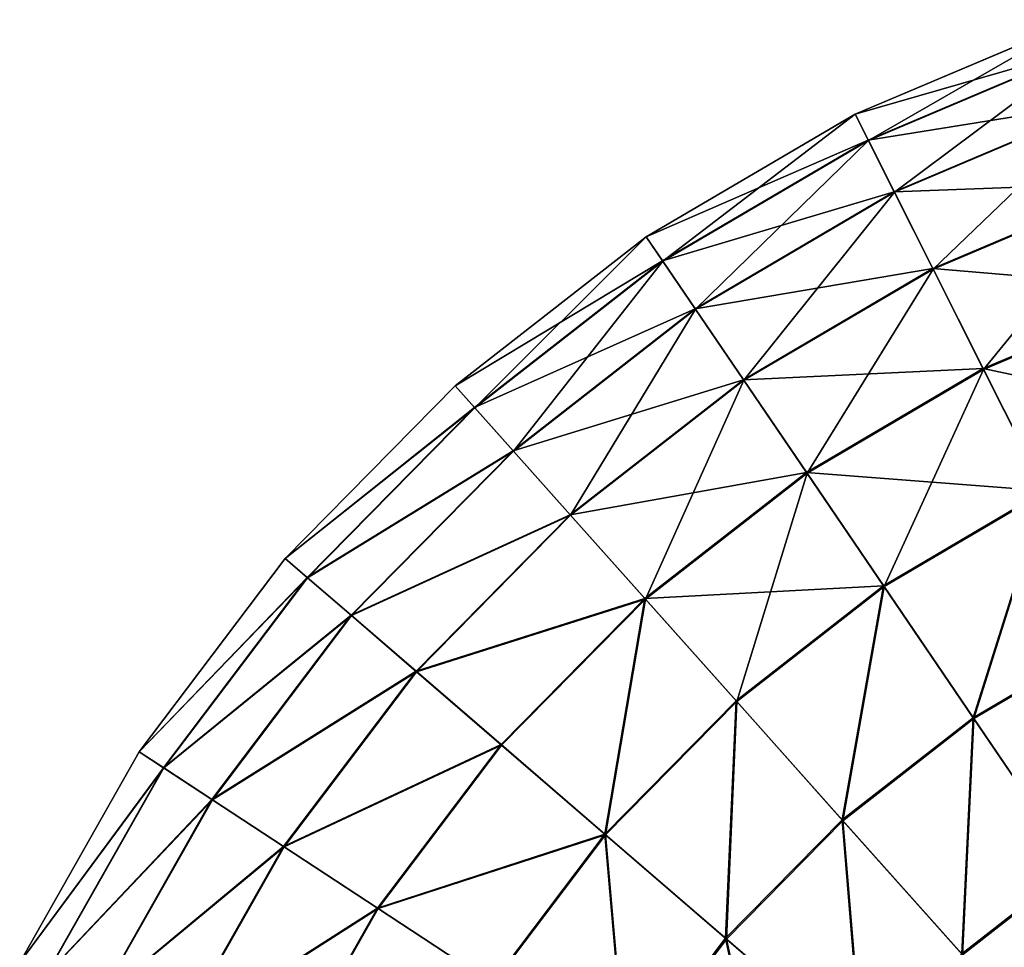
# Model space of a CAD drawing. Header units: millimetres. Extents: x 64 to 3333, y 103 to 3347.
# Tile 438 of 519: x 2275 to 2300, y 3321 to 3345. Entities that reach past the tile are written whole.
import ezdxf

# ---------------------------------------------------------------- set-up
doc = ezdxf.new("R2010")
doc.units = ezdxf.units.MM
doc.header["$LTSCALE"] = 25.4
doc.layers.get('0').update_dxf_attribs({"true_color": 0xff5454})

# ---------------------------------------------------------------- blocks, each defined once
blk = doc.blocks.new('SPIDER-6785-9743.STL')
at = {"color": 7, "true_color": 0xffffff}
mesh = blk.add_polyface(dxfattribs=at)
corners = [(2296.416, 3342.296, 64.909), (2302.18, 3344.74, 58.885), (2296.415, 3342.298, 58.885), (2302.181, 3344.738, 64.909)]
mesh.append_faces([[corners[k] for k in face] for face in [(0, 1, 2), (1, 0, 3)]], dxfattribs={"vtx0": -1, "color": 7})
mesh = blk.add_polyface(dxfattribs=at)
corners = [(2296.415, 3342.298, 58.885), (2302.428, 3344.029, 52.908), (2296.753, 3341.626, 52.908), (2302.18, 3344.74, 58.885)]
mesh.append_faces([[corners[k] for k in face] for face in [(0, 1, 2), (1, 0, 3)]], dxfattribs={"vtx0": -1, "color": 7})
mesh = blk.add_polyface(dxfattribs=at)
corners = [(2296.757, 3341.619, 70.885), (2302.181, 3344.738, 64.909), (2296.416, 3342.296, 64.909), (2302.43, 3344.022, 70.885)]
mesh.append_faces([[corners[k] for k in face] for face in [(0, 1, 2), (1, 0, 3)]], dxfattribs={"vtx0": -1, "color": 7})
mesh = blk.add_polyface(dxfattribs=at)
corners = [(2296.753, 3341.626, 52.908), (2302.92, 3342.616, 47.072), (2297.426, 3340.289, 47.072), (2302.428, 3344.029, 52.908)]
mesh.append_faces([[corners[k] for k in face] for face in [(0, 1, 2), (1, 0, 3)]], dxfattribs={"vtx0": -1, "color": 7})
mesh = blk.add_polyface(dxfattribs=at)
corners = [(2297.431, 3340.278, 76.72), (2302.43, 3344.022, 70.885), (2296.757, 3341.619, 70.885), (2302.924, 3342.604, 76.72)]
mesh.append_faces([[corners[k] for k in face] for face in [(0, 1, 2), (1, 0, 3)]], dxfattribs={"vtx0": -1, "color": 7})
mesh = blk.add_polyface(dxfattribs=at)
corners = [(2297.426, 3340.289, 47.072), (2303.649, 3340.524, 41.47), (2298.421, 3338.31, 41.47), (2302.92, 3342.616, 47.072)]
mesh.append_faces([[corners[k] for k in face] for face in [(0, 1, 2), (1, 0, 3)]], dxfattribs={"vtx0": -1, "color": 7})
mesh = blk.add_polyface(dxfattribs=at)
corners = [(2298.429, 3338.294, 82.32), (2302.924, 3342.604, 76.72), (2297.431, 3340.278, 76.72), (2303.654, 3340.508, 82.32)]
mesh.append_faces([[corners[k] for k in face] for face in [(0, 1, 2), (1, 0, 3)]], dxfattribs={"vtx0": -1, "color": 7})
mesh = blk.add_polyface(dxfattribs=at)
corners = [(2291.019, 3339.123, 64.909), (2296.415, 3342.298, 58.885), (2291.018, 3339.125, 58.885), (2296.416, 3342.296, 64.909)]
mesh.append_faces([[corners[k] for k in face] for face in [(0, 1, 2), (1, 0, 3)]], dxfattribs={"vtx0": -1, "color": 7})
mesh = blk.add_polyface(dxfattribs=at)
corners = [(2291.018, 3339.125, 58.885), (2296.753, 3341.626, 52.908), (2291.441, 3338.502, 52.908), (2296.415, 3342.298, 58.885)]
mesh.append_faces([[corners[k] for k in face] for face in [(0, 1, 2), (1, 0, 3)]], dxfattribs={"vtx0": -1, "color": 7})
mesh = blk.add_polyface(dxfattribs=at)
corners = [(2291.445, 3338.496, 70.885), (2296.416, 3342.296, 64.909), (2291.019, 3339.123, 64.909), (2296.757, 3341.619, 70.885)]
mesh.append_faces([[corners[k] for k in face] for face in [(0, 1, 2), (1, 0, 3)]], dxfattribs={"vtx0": -1, "color": 7})
mesh = blk.add_polyface(dxfattribs=at)
corners = [(2291.441, 3338.502, 52.908), (2297.426, 3340.289, 47.072), (2292.282, 3337.265, 47.072), (2296.753, 3341.626, 52.908)]
mesh.append_faces([[corners[k] for k in face] for face in [(0, 1, 2), (1, 0, 3)]], dxfattribs={"vtx0": -1, "color": 7})
mesh = blk.add_polyface(dxfattribs=at)
corners = [(2292.289, 3337.255, 76.72), (2296.757, 3341.619, 70.885), (2291.445, 3338.496, 70.885), (2297.431, 3340.278, 76.72)]
mesh.append_faces([[corners[k] for k in face] for face in [(0, 1, 2), (1, 0, 3)]], dxfattribs={"vtx0": -1, "color": 7})
mesh = blk.add_polyface(dxfattribs=at)
corners = [(2298.421, 3338.31, 41.47), (2304.603, 3337.784, 36.191), (2299.725, 3335.719, 36.191), (2303.649, 3340.524, 41.47)]
mesh.append_faces([[corners[k] for k in face] for face in [(0, 1, 2), (1, 0, 3)]], dxfattribs={"vtx0": -1, "color": 7})
mesh = blk.add_polyface(dxfattribs=at)
corners = [(2299.734, 3335.699, 87.597), (2303.654, 3340.508, 82.32), (2298.429, 3338.294, 82.32), (2304.61, 3337.764, 87.597)]
mesh.append_faces([[corners[k] for k in face] for face in [(0, 1, 2), (1, 0, 3)]], dxfattribs={"vtx0": -1, "color": 7})
mesh = blk.add_polyface(dxfattribs=at)
corners = [(2292.282, 3337.265, 47.072), (2298.421, 3338.31, 41.47), (2293.527, 3335.432, 41.47), (2297.426, 3340.289, 47.072)]
mesh.append_faces([[corners[k] for k in face] for face in [(0, 1, 2), (1, 0, 3)]], dxfattribs={"vtx0": -1, "color": 7})
mesh = blk.add_polyface(dxfattribs=at)
corners = [(2293.537, 3335.418, 82.32), (2297.431, 3340.278, 76.72), (2292.289, 3337.255, 76.72), (2298.429, 3338.294, 82.32)]
mesh.append_faces([[corners[k] for k in face] for face in [(0, 1, 2), (1, 0, 3)]], dxfattribs={"vtx0": -1, "color": 7})
mesh = blk.add_polyface(dxfattribs=at)
corners = [(2286.083, 3335.272, 64.909), (2291.018, 3339.125, 58.885), (2286.081, 3335.274, 58.885), (2291.019, 3339.123, 64.909)]
mesh.append_faces([[corners[k] for k in face] for face in [(0, 1, 2), (1, 0, 3)]], dxfattribs={"vtx0": -1, "color": 7})
mesh = blk.add_polyface(dxfattribs=at)
corners = [(2286.081, 3335.274, 58.885), (2291.441, 3338.502, 52.908), (2286.582, 3334.712, 52.908), (2291.018, 3339.125, 58.885)]
mesh.append_faces([[corners[k] for k in face] for face in [(0, 1, 2), (1, 0, 3)]], dxfattribs={"vtx0": -1, "color": 7})
mesh = blk.add_polyface(dxfattribs=at)
corners = [(2286.587, 3334.707, 70.885), (2291.019, 3339.123, 64.909), (2286.083, 3335.272, 64.909), (2291.445, 3338.496, 70.885)]
mesh.append_faces([[corners[k] for k in face] for face in [(0, 1, 2), (1, 0, 3)]], dxfattribs={"vtx0": -1, "color": 7})
mesh = blk.add_polyface(dxfattribs=at)
corners = [(2286.582, 3334.712, 52.908), (2292.282, 3337.265, 47.072), (2287.577, 3333.595, 47.072), (2291.441, 3338.502, 52.908)]
mesh.append_faces([[corners[k] for k in face] for face in [(0, 1, 2), (1, 0, 3)]], dxfattribs={"vtx0": -1, "color": 7})
mesh = blk.add_polyface(dxfattribs=at)
corners = [(2287.585, 3333.586, 76.72), (2291.445, 3338.496, 70.885), (2286.587, 3334.707, 70.885), (2292.289, 3337.255, 76.72)]
mesh.append_faces([[corners[k] for k in face] for face in [(0, 1, 2), (1, 0, 3)]], dxfattribs={"vtx0": -1, "color": 7})
mesh = blk.add_polyface(dxfattribs=at)
corners = [(2293.527, 3335.432, 41.47), (2299.725, 3335.719, 36.191), (2295.158, 3333.033, 36.191), (2298.421, 3338.31, 41.47)]
mesh.append_faces([[corners[k] for k in face] for face in [(0, 1, 2), (1, 0, 3)]], dxfattribs={"vtx0": -1, "color": 7})
mesh = blk.add_polyface(dxfattribs=at)
corners = [(2295.17, 3333.016, 87.597), (2298.429, 3338.294, 82.32), (2293.537, 3335.418, 82.32), (2299.734, 3335.699, 87.597)]
mesh.append_faces([[corners[k] for k in face] for face in [(0, 1, 2), (1, 0, 3)]], dxfattribs={"vtx0": -1, "color": 7})
mesh = blk.add_polyface(dxfattribs=at)
corners = [(2299.725, 3335.719, 36.191), (2305.767, 3334.442, 31.316), (2301.315, 3332.556, 31.316), (2304.603, 3337.784, 36.191)]
mesh.append_faces([[corners[k] for k in face] for face in [(0, 1, 2), (1, 0, 3)]], dxfattribs={"vtx0": -1, "color": 7})
mesh = blk.add_polyface(dxfattribs=at)
corners = [(2301.327, 3332.533, 92.469), (2304.61, 3337.764, 87.597), (2299.734, 3335.699, 87.597), (2305.775, 3334.418, 92.469)]
mesh.append_faces([[corners[k] for k in face] for face in [(0, 1, 2), (1, 0, 3)]], dxfattribs={"vtx0": -1, "color": 7})
mesh = blk.add_polyface(dxfattribs=at)
corners = [(2287.577, 3333.595, 47.072), (2293.527, 3335.432, 41.47), (2289.051, 3331.941, 41.47), (2292.282, 3337.265, 47.072)]
mesh.append_faces([[corners[k] for k in face] for face in [(0, 1, 2), (1, 0, 3)]], dxfattribs={"vtx0": -1, "color": 7})
mesh = blk.add_polyface(dxfattribs=at)
corners = [(2289.062, 3331.928, 82.32), (2292.289, 3337.255, 76.72), (2287.585, 3333.586, 76.72), (2293.537, 3335.418, 82.32)]
mesh.append_faces([[corners[k] for k in face] for face in [(0, 1, 2), (1, 0, 3)]], dxfattribs={"vtx0": -1, "color": 7})
mesh = blk.add_polyface(dxfattribs=at)
corners = [(2295.158, 3333.033, 36.191), (2301.315, 3332.556, 31.316), (2297.148, 3330.106, 31.316), (2299.725, 3335.719, 36.191)]
mesh.append_faces([[corners[k] for k in face] for face in [(0, 1, 2), (1, 0, 3)]], dxfattribs={"vtx0": -1, "color": 7})
mesh = blk.add_polyface(dxfattribs=at)
corners = [(2297.162, 3330.085, 92.469), (2299.734, 3335.699, 87.597), (2295.17, 3333.016, 87.597), (2301.327, 3332.533, 92.469)]
mesh.append_faces([[corners[k] for k in face] for face in [(0, 1, 2), (1, 0, 3)]], dxfattribs={"vtx0": -1, "color": 7})
mesh = blk.add_polyface(dxfattribs=at)
corners = [(2286.083, 3335.272, 64.909), (2281.689, 3330.812, 58.885), (2281.691, 3330.811, 64.909), (2286.081, 3335.274, 58.885)]
mesh.append_faces([[corners[k] for k in face] for face in [(0, 1, 2), (1, 0, 3)]], dxfattribs={"vtx0": -1, "color": 7})
mesh = blk.add_polyface(dxfattribs=at)
corners = [(2281.689, 3330.812, 58.885), (2286.582, 3334.712, 52.908), (2282.259, 3330.32, 52.908), (2286.081, 3335.274, 58.885)]
mesh.append_faces([[corners[k] for k in face] for face in [(0, 1, 2), (1, 0, 3)]], dxfattribs={"vtx0": -1, "color": 7})
mesh = blk.add_polyface(dxfattribs=at)
corners = [(2286.587, 3334.707, 70.885), (2281.691, 3330.811, 64.909), (2282.264, 3330.315, 70.885), (2286.083, 3335.272, 64.909)]
mesh.append_faces([[corners[k] for k in face] for face in [(0, 1, 2), (1, 0, 3)]], dxfattribs={"vtx0": -1, "color": 7})
mesh = blk.add_polyface(dxfattribs=at)
corners = [(2289.051, 3331.941, 41.47), (2295.158, 3333.033, 36.191), (2290.981, 3329.775, 36.191), (2293.527, 3335.432, 41.47)]
mesh.append_faces([[corners[k] for k in face] for face in [(0, 1, 2), (1, 0, 3)]], dxfattribs={"vtx0": -1, "color": 7})
mesh = blk.add_polyface(dxfattribs=at)
corners = [(2290.995, 3329.759, 87.597), (2293.537, 3335.418, 82.32), (2289.062, 3331.928, 82.32), (2295.17, 3333.016, 87.597)]
mesh.append_faces([[corners[k] for k in face] for face in [(0, 1, 2), (1, 0, 3)]], dxfattribs={"vtx0": -1, "color": 7})
mesh = blk.add_polyface(dxfattribs=at)
corners = [(2282.259, 3330.32, 52.908), (2287.577, 3333.595, 47.072), (2283.391, 3329.343, 47.072), (2286.582, 3334.712, 52.908)]
mesh.append_faces([[corners[k] for k in face] for face in [(0, 1, 2), (1, 0, 3)]], dxfattribs={"vtx0": -1, "color": 7})
mesh = blk.add_polyface(dxfattribs=at)
corners = [(2287.585, 3333.586, 76.72), (2282.264, 3330.315, 70.885), (2283.401, 3329.335, 76.72), (2286.587, 3334.707, 70.885)]
mesh.append_faces([[corners[k] for k in face] for face in [(0, 1, 2), (1, 0, 3)]], dxfattribs={"vtx0": -1, "color": 7})
mesh = blk.add_polyface(dxfattribs=at)
corners = [(2283.391, 3329.343, 47.072), (2289.051, 3331.941, 41.47), (2285.069, 3327.895, 41.47), (2287.577, 3333.595, 47.072)]
mesh.append_faces([[corners[k] for k in face] for face in [(0, 1, 2), (1, 0, 3)]], dxfattribs={"vtx0": -1, "color": 7})
mesh = blk.add_polyface(dxfattribs=at)
corners = [(2289.062, 3331.928, 82.32), (2283.401, 3329.335, 76.72), (2285.082, 3327.884, 82.32), (2287.585, 3333.586, 76.72)]
mesh.append_faces([[corners[k] for k in face] for face in [(0, 1, 2), (1, 0, 3)]], dxfattribs={"vtx0": -1, "color": 7})
mesh = blk.add_polyface(dxfattribs=at)
corners = [(2290.981, 3329.775, 36.191), (2297.148, 3330.106, 31.316), (2293.336, 3327.133, 31.316), (2295.158, 3333.033, 36.191)]
mesh.append_faces([[corners[k] for k in face] for face in [(0, 1, 2), (1, 0, 3)]], dxfattribs={"vtx0": -1, "color": 7})
mesh = blk.add_polyface(dxfattribs=at)
corners = [(2293.353, 3327.114, 92.469), (2295.17, 3333.016, 87.597), (2290.995, 3329.759, 87.597), (2297.162, 3330.085, 92.469)]
mesh.append_faces([[corners[k] for k in face] for face in [(0, 1, 2), (1, 0, 3)]], dxfattribs={"vtx0": -1, "color": 7})
mesh = blk.add_polyface(dxfattribs=at)
corners = [(2301.315, 3332.556, 31.316), (2299.466, 3326.696, 26.924), (2297.148, 3330.106, 31.316), (2303.168, 3328.873, 26.924)]
mesh.append_faces([[corners[k] for k in face] for face in [(0, 1, 2), (1, 0, 3)]], dxfattribs={"vtx0": -1, "color": 7})
mesh = blk.add_polyface(dxfattribs=at)
corners = [(2299.482, 3326.672, 96.858), (2301.327, 3332.533, 92.469), (2297.162, 3330.085, 92.469), (2303.181, 3328.847, 96.858)]
mesh.append_faces([[corners[k] for k in face] for face in [(0, 1, 2), (1, 0, 3)]], dxfattribs={"vtx0": -1, "color": 7})
mesh = blk.add_polyface(dxfattribs=at)
corners = [(2285.069, 3327.895, 41.47), (2290.981, 3329.775, 36.191), (2287.265, 3326, 36.191), (2289.051, 3331.941, 41.47)]
mesh.append_faces([[corners[k] for k in face] for face in [(0, 1, 2), (1, 0, 3)]], dxfattribs={"vtx0": -1, "color": 7})
mesh = blk.add_polyface(dxfattribs=at)
corners = [(2290.995, 3329.759, 87.597), (2285.082, 3327.884, 82.32), (2287.281, 3325.986, 87.597), (2289.062, 3331.928, 82.32)]
mesh.append_faces([[corners[k] for k in face] for face in [(0, 1, 2), (1, 0, 3)]], dxfattribs={"vtx0": -1, "color": 7})
mesh = blk.add_polyface(dxfattribs=at)
corners = [(2281.691, 3330.811, 64.909), (2277.917, 3325.815, 58.885), (2277.919, 3325.813, 64.909), (2281.689, 3330.812, 58.885)]
mesh.append_faces([[corners[k] for k in face] for face in [(0, 1, 2), (1, 0, 3)]], dxfattribs={"vtx0": -1, "color": 7})
mesh = blk.add_polyface(dxfattribs=at)
corners = [(2277.917, 3325.815, 58.885), (2282.259, 3330.32, 52.908), (2278.546, 3325.402, 52.908), (2281.689, 3330.812, 58.885)]
mesh.append_faces([[corners[k] for k in face] for face in [(0, 1, 2), (1, 0, 3)]], dxfattribs={"vtx0": -1, "color": 7})
mesh = blk.add_polyface(dxfattribs=at)
corners = [(2282.264, 3330.315, 70.885), (2277.919, 3325.813, 64.909), (2278.552, 3325.398, 70.885), (2281.691, 3330.811, 64.909)]
mesh.append_faces([[corners[k] for k in face] for face in [(0, 1, 2), (1, 0, 3)]], dxfattribs={"vtx0": -1, "color": 7})
mesh = blk.add_polyface(dxfattribs=at)
corners = [(2278.546, 3325.402, 52.908), (2283.391, 3329.343, 47.072), (2279.797, 3324.58, 47.072), (2282.259, 3330.32, 52.908)]
mesh.append_faces([[corners[k] for k in face] for face in [(0, 1, 2), (1, 0, 3)]], dxfattribs={"vtx0": -1, "color": 7})
mesh = blk.add_polyface(dxfattribs=at)
corners = [(2283.401, 3329.335, 76.72), (2278.552, 3325.398, 70.885), (2279.807, 3324.574, 76.72), (2282.264, 3330.315, 70.885)]
mesh.append_faces([[corners[k] for k in face] for face in [(0, 1, 2), (1, 0, 3)]], dxfattribs={"vtx0": -1, "color": 7})
mesh = blk.add_polyface(dxfattribs=at)
corners = [(2297.148, 3330.106, 31.316), (2296.079, 3324.054, 26.924), (2293.336, 3327.133, 31.316), (2299.466, 3326.696, 26.924)]
mesh.append_faces([[corners[k] for k in face] for face in [(0, 1, 2), (1, 0, 3)]], dxfattribs={"vtx0": -1, "color": 7})
mesh = blk.add_polyface(dxfattribs=at)
corners = [(2296.098, 3324.033, 96.858), (2297.162, 3330.085, 92.469), (2293.353, 3327.114, 92.469), (2299.482, 3326.672, 96.858)]
mesh.append_faces([[corners[k] for k in face] for face in [(0, 1, 2), (1, 0, 3)]], dxfattribs={"vtx0": -1, "color": 7})
mesh = blk.add_polyface(dxfattribs=at)
corners = [(2290.981, 3329.775, 36.191), (2289.945, 3323.687, 31.316), (2287.265, 3326, 36.191), (2293.336, 3327.133, 31.316)]
mesh.append_faces([[corners[k] for k in face] for face in [(0, 1, 2), (1, 0, 3)]], dxfattribs={"vtx0": -1, "color": 7})
mesh = blk.add_polyface(dxfattribs=at)
corners = [(2289.964, 3323.67, 92.469), (2290.995, 3329.759, 87.597), (2287.281, 3325.986, 87.597), (2293.353, 3327.114, 92.469)]
mesh.append_faces([[corners[k] for k in face] for face in [(0, 1, 2), (1, 0, 3)]], dxfattribs={"vtx0": -1, "color": 7})
mesh = blk.add_polyface(dxfattribs=at)
corners = [(2279.797, 3324.58, 47.072), (2285.069, 3327.895, 41.47), (2281.649, 3323.364, 41.47), (2283.391, 3329.343, 47.072)]
mesh.append_faces([[corners[k] for k in face] for face in [(0, 1, 2), (1, 0, 3)]], dxfattribs={"vtx0": -1, "color": 7})
mesh = blk.add_polyface(dxfattribs=at)
corners = [(2285.082, 3327.884, 82.32), (2279.807, 3324.574, 76.72), (2281.663, 3323.354, 82.32), (2283.401, 3329.335, 76.72)]
mesh.append_faces([[corners[k] for k in face] for face in [(0, 1, 2), (1, 0, 3)]], dxfattribs={"vtx0": -1, "color": 7})
mesh = blk.add_polyface(dxfattribs=at)
corners = [(2303.168, 3328.873, 26.924), (2302.074, 3322.858, 23.083), (2299.466, 3326.696, 26.924), (2305.254, 3324.727, 23.083)]
mesh.append_faces([[corners[k] for k in face] for face in [(0, 1, 2), (1, 0, 3)]], dxfattribs={"vtx0": -1, "color": 7})
mesh = blk.add_polyface(dxfattribs=at)
corners = [(2302.093, 3322.831, 100.694), (2303.181, 3328.847, 96.858), (2299.482, 3326.672, 96.858), (2305.268, 3324.698, 100.694)]
mesh.append_faces([[corners[k] for k in face] for face in [(0, 1, 2), (1, 0, 3)]], dxfattribs={"vtx0": -1, "color": 7})
mesh = blk.add_polyface(dxfattribs=at)
corners = [(2281.649, 3323.364, 41.47), (2287.265, 3326, 36.191), (2284.073, 3321.771, 36.191), (2285.069, 3327.895, 41.47)]
mesh.append_faces([[corners[k] for k in face] for face in [(0, 1, 2), (1, 0, 3)]], dxfattribs={"vtx0": -1, "color": 7})
mesh = blk.add_polyface(dxfattribs=at)
corners = [(2287.281, 3325.986, 87.597), (2281.663, 3323.354, 82.32), (2284.091, 3321.76, 87.597), (2285.082, 3327.884, 82.32)]
mesh.append_faces([[corners[k] for k in face] for face in [(0, 1, 2), (1, 0, 3)]], dxfattribs={"vtx0": -1, "color": 7})
mesh = blk.add_polyface(dxfattribs=at)
corners = [(2293.336, 3327.133, 31.316), (2293.066, 3320.993, 26.924), (2289.945, 3323.687, 31.316), (2296.079, 3324.054, 26.924)]
mesh.append_faces([[corners[k] for k in face] for face in [(0, 1, 2), (1, 0, 3)]], dxfattribs={"vtx0": -1, "color": 7})
mesh = blk.add_polyface(dxfattribs=at)
corners = [(2293.088, 3320.974, 96.858), (2293.353, 3327.114, 92.469), (2289.964, 3323.67, 92.469), (2296.098, 3324.033, 96.858)]
mesh.append_faces([[corners[k] for k in face] for face in [(0, 1, 2), (1, 0, 3)]], dxfattribs={"vtx0": -1, "color": 7})
mesh = blk.add_polyface(dxfattribs=at)
corners = [(2299.466, 3326.696, 26.924), (2299.166, 3320.589, 23.083), (2296.079, 3324.054, 26.924), (2302.074, 3322.858, 23.083)]
mesh.append_faces([[corners[k] for k in face] for face in [(0, 1, 2), (1, 0, 3)]], dxfattribs={"vtx0": -1, "color": 7})
mesh = blk.add_polyface(dxfattribs=at)
corners = [(2299.188, 3320.565, 100.694), (2299.482, 3326.672, 96.858), (2296.098, 3324.033, 96.858), (2302.093, 3322.831, 100.694)]
mesh.append_faces([[corners[k] for k in face] for face in [(0, 1, 2), (1, 0, 3)]], dxfattribs={"vtx0": -1, "color": 7})
mesh = blk.add_polyface(dxfattribs=at)
corners = [(2277.919, 3325.813, 64.909), (2274.829, 3320.368, 58.885), (2274.832, 3320.367, 64.909), (2277.917, 3325.815, 58.885)]
mesh.append_faces([[corners[k] for k in face] for face in [(0, 1, 2), (1, 0, 3)]], dxfattribs={"vtx0": -1, "color": 7})
mesh = blk.add_polyface(dxfattribs=at)
corners = [(2274.829, 3320.368, 58.885), (2278.546, 3325.402, 52.908), (2275.507, 3320.041, 52.908), (2277.917, 3325.815, 58.885)]
mesh.append_faces([[corners[k] for k in face] for face in [(0, 1, 2), (1, 0, 3)]], dxfattribs={"vtx0": -1, "color": 7})
mesh = blk.add_polyface(dxfattribs=at)
corners = [(2278.552, 3325.398, 70.885), (2274.832, 3320.367, 64.909), (2275.514, 3320.037, 70.885), (2277.919, 3325.813, 64.909)]
mesh.append_faces([[corners[k] for k in face] for face in [(0, 1, 2), (1, 0, 3)]], dxfattribs={"vtx0": -1, "color": 7})
mesh = blk.add_polyface(dxfattribs=at)
corners = [(2284.073, 3321.771, 36.191), (2289.945, 3323.687, 31.316), (2287.032, 3319.828, 31.316), (2287.265, 3326, 36.191)]
mesh.append_faces([[corners[k] for k in face] for face in [(0, 1, 2), (1, 0, 3)]], dxfattribs={"vtx0": -1, "color": 7})
mesh = blk.add_polyface(dxfattribs=at)
corners = [(2289.964, 3323.67, 92.469), (2284.091, 3321.76, 87.597), (2287.053, 3319.814, 92.469), (2287.281, 3325.986, 87.597)]
mesh.append_faces([[corners[k] for k in face] for face in [(0, 1, 2), (1, 0, 3)]], dxfattribs={"vtx0": -1, "color": 7})
mesh = blk.add_polyface(dxfattribs=at)
corners = [(2275.507, 3320.041, 52.908), (2279.797, 3324.58, 47.072), (2276.854, 3319.389, 47.072), (2278.546, 3325.402, 52.908)]
mesh.append_faces([[corners[k] for k in face] for face in [(0, 1, 2), (1, 0, 3)]], dxfattribs={"vtx0": -1, "color": 7})
mesh = blk.add_polyface(dxfattribs=at)
corners = [(2279.807, 3324.574, 76.72), (2275.514, 3320.037, 70.885), (2276.865, 3319.384, 76.72), (2278.552, 3325.398, 70.885)]
mesh.append_faces([[corners[k] for k in face] for face in [(0, 1, 2), (1, 0, 3)]], dxfattribs={"vtx0": -1, "color": 7})
mesh = blk.add_polyface(dxfattribs=at)
corners = [(2276.854, 3319.389, 47.072), (2281.649, 3323.364, 41.47), (2278.849, 3318.425, 41.47), (2279.797, 3324.58, 47.072)]
mesh.append_faces([[corners[k] for k in face] for face in [(0, 1, 2), (1, 0, 3)]], dxfattribs={"vtx0": -1, "color": 7})
mesh = blk.add_polyface(dxfattribs=at)
corners = [(2281.663, 3323.354, 82.32), (2276.865, 3319.384, 76.72), (2278.865, 3318.418, 82.32), (2279.807, 3324.574, 76.72)]
mesh.append_faces([[corners[k] for k in face] for face in [(0, 1, 2), (1, 0, 3)]], dxfattribs={"vtx0": -1, "color": 7})
mesh = blk.add_polyface(dxfattribs=at)
corners = [(2296.079, 3324.054, 26.924), (2296.579, 3317.961, 23.083), (2293.066, 3320.993, 26.924), (2299.166, 3320.589, 23.083)]
mesh.append_faces([[corners[k] for k in face] for face in [(0, 1, 2), (1, 0, 3)]], dxfattribs={"vtx0": -1, "color": 7})
mesh = blk.add_polyface(dxfattribs=at)
corners = [(2296.604, 3317.94, 100.694), (2296.098, 3324.033, 96.858), (2293.088, 3320.974, 96.858), (2299.188, 3320.565, 100.694)]
mesh.append_faces([[corners[k] for k in face] for face in [(0, 1, 2), (1, 0, 3)]], dxfattribs={"vtx0": -1, "color": 7})
mesh = blk.add_polyface(dxfattribs=at)
corners = [(2289.945, 3323.687, 31.316), (2290.478, 3317.565, 26.924), (2287.032, 3319.828, 31.316), (2293.066, 3320.993, 26.924)]
mesh.append_faces([[corners[k] for k in face] for face in [(0, 1, 2), (1, 0, 3)]], dxfattribs={"vtx0": -1, "color": 7})
mesh = blk.add_polyface(dxfattribs=at)
corners = [(2290.502, 3317.549, 96.858), (2289.964, 3323.67, 92.469), (2287.053, 3319.814, 92.469), (2293.088, 3320.974, 96.858)]
mesh.append_faces([[corners[k] for k in face] for face in [(0, 1, 2), (1, 0, 3)]], dxfattribs={"vtx0": -1, "color": 7})
mesh = blk.add_polyface(dxfattribs=at)
corners = [(2278.849, 3318.425, 41.47), (2284.073, 3321.771, 36.191), (2281.461, 3317.163, 36.191), (2281.649, 3323.364, 41.47)]
mesh.append_faces([[corners[k] for k in face] for face in [(0, 1, 2), (1, 0, 3)]], dxfattribs={"vtx0": -1, "color": 7})
mesh = blk.add_polyface(dxfattribs=at)
corners = [(2284.091, 3321.76, 87.597), (2278.865, 3318.418, 82.32), (2281.48, 3317.154, 87.597), (2281.663, 3323.354, 82.32)]
mesh.append_faces([[corners[k] for k in face] for face in [(0, 1, 2), (1, 0, 3)]], dxfattribs={"vtx0": -1, "color": 7})
mesh = blk.add_polyface(dxfattribs=at)
corners = [(2302.074, 3322.858, 23.083), (2302.55, 3316.792, 19.854), (2299.166, 3320.589, 23.083), (2304.933, 3318.651, 19.854)]
mesh.append_faces([[corners[k] for k in face] for face in [(0, 1, 2), (1, 0, 3)]], dxfattribs={"vtx0": -1, "color": 7})
mesh = blk.add_polyface(dxfattribs=at)
corners = [(2302.31, 3316.528, 103.919), (2302.093, 3322.831, 100.694), (2299.188, 3320.565, 100.694)]
mesh.append_faces([[corners[k] for k in face] for face in [(0, 1, 2)]], dxfattribs={"color": 7})
mesh = blk.add_polyface(dxfattribs=at)
corners = [(2281.461, 3317.163, 36.191), (2287.032, 3319.828, 31.316), (2284.648, 3315.623, 31.316), (2284.073, 3321.771, 36.191)]
mesh.append_faces([[corners[k] for k in face] for face in [(0, 1, 2), (1, 0, 3)]], dxfattribs={"vtx0": -1, "color": 7})
mesh = blk.add_polyface(dxfattribs=at)
corners = [(2287.053, 3319.814, 92.469), (2281.48, 3317.154, 87.597), (2284.671, 3315.612, 92.469), (2284.091, 3321.76, 87.597)]
mesh.append_faces([[corners[k] for k in face] for face in [(0, 1, 2), (1, 0, 3)]], dxfattribs={"vtx0": -1, "color": 7})
mesh = blk.add_polyface(dxfattribs=at)
corners = [(2293.066, 3320.993, 26.924), (2294.357, 3315.017, 23.083), (2290.478, 3317.565, 26.924), (2296.579, 3317.961, 23.083)]
mesh.append_faces([[corners[k] for k in face] for face in [(0, 1, 2), (1, 0, 3)]], dxfattribs={"vtx0": -1, "color": 7})
mesh = blk.add_polyface(dxfattribs=at)
corners = [(2294.384, 3315, 100.694), (2293.088, 3320.974, 96.858), (2290.502, 3317.549, 96.858), (2296.604, 3317.94, 100.694)]
mesh.append_faces([[corners[k] for k in face] for face in [(0, 1, 2), (1, 0, 3)]], dxfattribs={"vtx0": -1, "color": 7})

msp = doc.modelspace()

# ---------------------------------------------------------------- block references
at = {"color": 250, "true_color": 0x262626}
msp.add_blockref('SPIDER-6785-9743.STL', (0, 0), dxfattribs=at)

doc.saveas('drawing.dxf')
